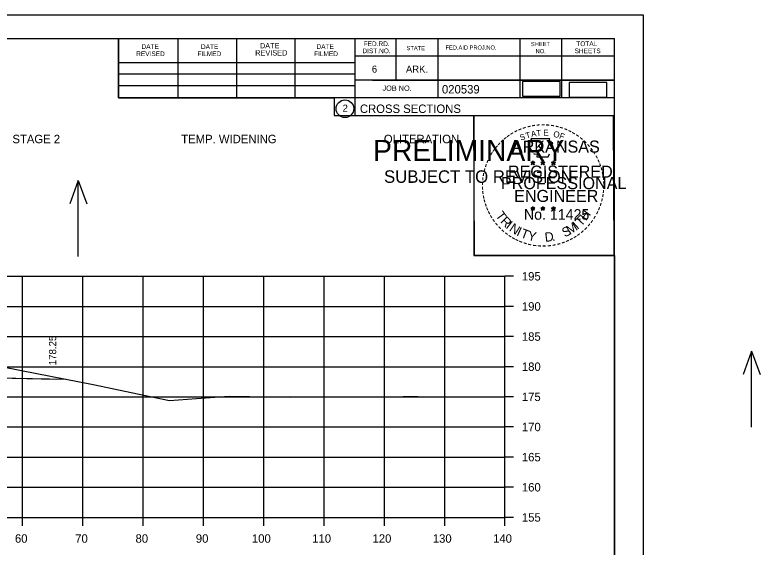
# Model space of a CAD drawing. Extents: x 915787 to 919910, y 133456 to 136717.
# Drawn here: x 916472.7 to 916596.3, y 133794.4 to 133882.7 of the extents above; entities that cross this region are included whole.
import ezdxf

# ---------------------------------------------------------------- set-up
doc = ezdxf.new("R2010")
doc.units = 0
for name, color, linetype in [('R_Axis', 7, 'Continuous'), ('R_Axis Annot', 7, 'Continuous'), ('R_Border', 7, 'Continuous'), ('R_Border Notes', 7, 'Continuous'), ('R_Border PE', 7, 'Continuous'), ('R_Border Prem', 7, 'Continuous'), ('R_Exist Surface', 7, 'Continuous'), ('R_Fin Surface', 7, 'Continuous'), ('R_Grid', 7, 'Continuous'), ('R_No Plot', 7, 'Continuous'), ('R_Water', 7, 'Continuous'), ('R_Water Annot', 7, 'Continuous'), ('R_Xsect Elev', 7, 'Continuous'), ('R_Xsect Slope', 7, 'Continuous')]:
    doc.layers.add(name, color=color, linetype=linetype)

msp = doc.modelspace()

# ---------------------------------------------------------------- linework, layer by layer
at = {"layer": 'R_Axis'}
for p, q in [((916553.98, 133799.35), (916553.98, 133839.35)), ((916555.38, 133839.35), (916553.98, 133839.35)), ((916555.38, 133834.35), (916553.98, 133834.35)), ((916555.38, 133829.35), (916553.98, 133829.35)), ((916555.38, 133824.35), (916553.98, 133824.35)), ((916555.38, 133819.35), (916553.98, 133819.35)), ((916555.38, 133814.35), (916553.98, 133814.35)), ((916555.38, 133809.35), (916553.98, 133809.35)), ((916555.38, 133804.35), (916553.98, 133804.35)), ((916273.98, 133799.35), (916553.98, 133799.35)), ((916473.98, 133797.95), (916473.98, 133799.35)), ((916483.98, 133797.95), (916483.98, 133799.35)), ((916493.98, 133797.95), (916493.98, 133799.35)), ((916503.98, 133797.95), (916503.98, 133799.35)), ((916513.98, 133797.95), (916513.98, 133799.35)), ((916523.98, 133797.95), (916523.98, 133799.35)), ((916533.98, 133797.95), (916533.98, 133799.35)), ((916543.98, 133797.95), (916543.98, 133799.35)), ((916553.98, 133797.95), (916553.98, 133799.35)), ((916555.38, 133799.35), (916553.98, 133799.35))]:
    msp.add_line(p, q, dxfattribs=at)
at = {"layer": 'R_Border'}
for p, q in [((916255.98, 133878.81), (916572.16, 133878.81)), ((916489.9, 133868.93), (916489.9, 133878.81)), ((916499.76, 133868.93), (916499.76, 133878.61)), ((916509.52, 133868.93), (916509.52, 133878.61)), ((916519.2, 133868.93), (916519.2, 133878.61)), ((916529.06, 133878.81), (916529.06, 133866.01)), ((916535.9, 133878.81), (916535.9, 133871.87)), ((916542.84, 133878.81), (916542.84, 133868.93)), ((916556.42, 133878.81), (916556.42, 133868.93)), ((916563.36, 133878.81), (916563.36, 133868.93)), ((916572.16, 133673.35), (916572.16, 133878.81)), ((916572.16, 133875.87), (916529.06, 133875.87)), ((916572.16, 133875.89), (916572.16, 133875.89)), ((916489.9, 133874.79), (916529.06, 133874.79)), ((916489.9, 133872.93), (916529.06, 133872.93)), ((916489.9, 133868.93), (916489.9, 133870.99)), ((916489.9, 133870.99), (916529.06, 133870.99)), ((916572.16, 133871.87), (916529.06, 133871.87)), ((916532.02, 133871.87), (916572.16, 133871.87)), ((916572.16, 133868.93), (916489.9, 133868.93)), ((916529.06, 133866.01), (916572.16, 133866.01))]:
    msp.add_line(p, q, dxfattribs=at)
msp.add_circle((916527.44, 133867.15), 1.47, dxfattribs=at)
at = {"layer": 'R_Border PE'}
for p, q in [((916558.59, 133858.52), (916558.55, 133858.27)), ((916558.59, 133858.16), (916558.59, 133858.52)), ((916558.59, 133858.52), (916558.64, 133858.27)), ((916560.26, 133858.52), (916560.22, 133858.27)), ((916560.26, 133858.16), (916560.26, 133858.52)), ((916560.26, 133858.52), (916560.31, 133858.27)), ((916562.02, 133858.51), (916561.98, 133858.26)), ((916562.02, 133858.14), (916562.02, 133858.51)), ((916562.02, 133858.51), (916562.07, 133858.26)), ((916558.24, 133858.27), (916558.59, 133858.16)), ((916558.24, 133858.27), (916558.49, 133858.22)), ((916558.24, 133858.27), (916558.48, 133858.15)), ((916558.37, 133857.86), (916558.59, 133858.16)), ((916558.37, 133857.86), (916558.5, 133858.1)), ((916558.37, 133857.86), (916558.59, 133858.08)), ((916558.94, 133858.27), (916558.59, 133858.16)), ((916558.8, 133857.86), (916558.59, 133858.16)), ((916558.8, 133857.86), (916558.59, 133858.07)), ((916558.94, 133858.27), (916558.65, 133858.22)), ((916558.8, 133857.86), (916558.66, 133858.15)), ((916558.94, 133858.27), (916558.73, 133858.17)), ((916559.91, 133858.27), (916560.26, 133858.16)), ((916559.91, 133858.27), (916560.16, 133858.22)), ((916559.91, 133858.27), (916560.15, 133858.15)), ((916560.04, 133857.86), (916560.26, 133858.16)), ((916560.04, 133857.86), (916560.17, 133858.1)), ((916560.04, 133857.86), (916560.26, 133858.08)), ((916560.61, 133858.27), (916560.26, 133858.16)), ((916560.47, 133857.86), (916560.26, 133858.16)), ((916560.47, 133857.86), (916560.26, 133858.07)), ((916560.61, 133858.27), (916560.32, 133858.22)), ((916560.47, 133857.86), (916560.33, 133858.15)), ((916560.61, 133858.27), (916560.4, 133858.17)), ((916561.67, 133858.26), (916562.02, 133858.14)), ((916561.67, 133858.26), (916561.93, 133858.21)), ((916561.67, 133858.26), (916561.91, 133858.13)), ((916561.81, 133857.85), (916562.02, 133858.14)), ((916561.81, 133857.85), (916561.93, 133858.09)), ((916561.81, 133857.85), (916562.02, 133858.06)), ((916562.37, 133858.26), (916562.02, 133858.14)), ((916562.24, 133857.85), (916562.02, 133858.14)), ((916562.24, 133857.85), (916562.02, 133858.06)), ((916562.37, 133858.26), (916562.08, 133858.21)), ((916562.24, 133857.85), (916562.1, 133858.14)), ((916562.37, 133858.26), (916562.17, 133858.15)), ((916558.24, 133850.69), (916558.58, 133850.58)), ((916558.24, 133850.69), (916558.49, 133850.65)), ((916558.24, 133850.69), (916558.47, 133850.57)), ((916558.37, 133850.29), (916558.58, 133850.58)), ((916558.37, 133850.29), (916558.49, 133850.53)), ((916558.37, 133850.29), (916558.58, 133850.5)), ((916558.58, 133850.95), (916558.54, 133850.7)), ((916558.58, 133850.58), (916558.58, 133850.95)), ((916558.58, 133850.95), (916558.63, 133850.7)), ((916558.93, 133850.69), (916558.58, 133850.58)), ((916558.8, 133850.29), (916558.58, 133850.58)), ((916558.8, 133850.29), (916558.58, 133850.5)), ((916558.93, 133850.69), (916558.65, 133850.65)), ((916558.8, 133850.29), (916558.66, 133850.58)), ((916558.93, 133850.69), (916558.73, 133850.59)), ((916559.9, 133850.69), (916560.25, 133850.58)), ((916559.9, 133850.69), (916560.16, 133850.65)), ((916559.9, 133850.69), (916560.14, 133850.57)), ((916560.04, 133850.29), (916560.25, 133850.58)), ((916560.04, 133850.29), (916560.16, 133850.53)), ((916560.04, 133850.29), (916560.25, 133850.5)), ((916560.25, 133850.95), (916560.21, 133850.7)), ((916560.25, 133850.58), (916560.25, 133850.95)), ((916560.25, 133850.95), (916560.3, 133850.7)), ((916560.6, 133850.69), (916560.25, 133850.58)), ((916560.47, 133850.29), (916560.25, 133850.58)), ((916560.47, 133850.29), (916560.25, 133850.5)), ((916560.6, 133850.69), (916560.31, 133850.65)), ((916560.47, 133850.29), (916560.33, 133850.58)), ((916560.6, 133850.69), (916560.4, 133850.59)), ((916561.67, 133850.68), (916562.02, 133850.57)), ((916561.67, 133850.68), (916561.92, 133850.64)), ((916561.67, 133850.68), (916561.91, 133850.56)), ((916561.8, 133850.28), (916562.02, 133850.57)), ((916561.8, 133850.28), (916561.93, 133850.52)), ((916561.8, 133850.28), (916562.02, 133850.49)), ((916562.02, 133850.94), (916561.98, 133850.69)), ((916562.02, 133850.57), (916562.02, 133850.94)), ((916562.02, 133850.94), (916562.07, 133850.69)), ((916562.37, 133850.68), (916562.02, 133850.57)), ((916562.23, 133850.28), (916562.02, 133850.57)), ((916562.23, 133850.28), (916562.02, 133850.49)), ((916562.37, 133850.68), (916562.08, 133850.64)), ((916562.23, 133850.28), (916562.1, 133850.57)), ((916562.37, 133850.68), (916562.16, 133850.58))]:
    msp.add_line(p, q, dxfattribs=at)
for points in [[(916558.28, 133862.15), (916558.55, 133861.32)], [(916561.79, 133861.22), (916561.93, 133861.51), (916561.25, 133861.48), (916561.4, 133862.15), (916558.28, 133862.15)], [(916558.77, 133859.72), (916558.77, 133859.64), (916559.34, 133859.62), (916559.28, 133859.14), (916561.15, 133859.14), (916561.35, 133859.68)], [(916558.59, 133858.52), (916558.8, 133857.86), (916558.24, 133858.27), (916558.94, 133858.27), (916558.37, 133857.86), (916558.59, 133858.52)], [(916560.26, 133858.52), (916560.47, 133857.86), (916559.91, 133858.27), (916560.61, 133858.27), (916560.04, 133857.86), (916560.26, 133858.52)], [(916562.02, 133858.51), (916562.24, 133857.85), (916561.67, 133858.26), (916562.37, 133858.26), (916561.81, 133857.85), (916562.02, 133858.51)], [(916558.58, 133850.95), (916558.8, 133850.29), (916558.24, 133850.69), (916558.93, 133850.69), (916558.37, 133850.29), (916558.58, 133850.95)], [(916560.25, 133850.95), (916560.47, 133850.29), (916559.9, 133850.69), (916560.6, 133850.69), (916560.04, 133850.29), (916560.25, 133850.95)], [(916562.02, 133850.94), (916562.23, 133850.28), (916561.67, 133850.68), (916562.37, 133850.68), (916561.8, 133850.28), (916562.02, 133850.94)]]:
    msp.add_lwpolyline(points, dxfattribs=at)
for centre, radius in [((916558.59, 133858.16), 0.172), ((916558.59, 133858.16), 0.145), ((916558.59, 133858.16), 0.116), ((916558.59, 133858.16), 0.0991), ((916558.59, 133858.16), 0.0747), ((916558.59, 133858.16), 0.0495), ((916558.59, 133858.16), 0.0296), ((916560.26, 133858.16), 0.172), ((916560.26, 133858.16), 0.145), ((916560.26, 133858.16), 0.116), ((916560.26, 133858.16), 0.0991), ((916560.26, 133858.16), 0.0747), ((916560.26, 133858.16), 0.0495), ((916560.26, 133858.16), 0.0296), ((916562.02, 133858.14), 0.172), ((916562.02, 133858.14), 0.145), ((916562.02, 133858.14), 0.116), ((916562.02, 133858.14), 0.0991), ((916562.02, 133858.14), 0.0747), ((916562.02, 133858.14), 0.0495), ((916562.02, 133858.14), 0.0296), ((916558.58, 133850.58), 0.172), ((916558.58, 133850.58), 0.145), ((916558.58, 133850.58), 0.116), ((916558.58, 133850.58), 0.0991), ((916558.58, 133850.58), 0.0747), ((916558.58, 133850.58), 0.0495), ((916558.58, 133850.58), 0.0296), ((916560.25, 133850.58), 0.172), ((916560.25, 133850.58), 0.145), ((916560.25, 133850.58), 0.116), ((916560.25, 133850.58), 0.0991), ((916560.25, 133850.58), 0.0747), ((916560.25, 133850.58), 0.0495), ((916560.25, 133850.58), 0.0296), ((916562.02, 133850.57), 0.172), ((916562.02, 133850.57), 0.145), ((916562.02, 133850.57), 0.116), ((916562.02, 133850.57), 0.0991), ((916562.02, 133850.57), 0.0747), ((916562.02, 133850.57), 0.0495), ((916562.02, 133850.57), 0.0296)]:
    msp.add_circle(centre, radius, dxfattribs=at)
at = {"layer": 'R_Exist Surface'}
msp.add_lwpolyline([(916470.11, 133824.44), (916473.8, 133823.73), (916485.7, 133821.39), (916495.4, 133819.36), (916498.34, 133818.74), (916504.31, 133819.17), (916508.23, 133819.46), (916515.06, 133819.36), (916518.43, 133819.32), (916537.11, 133819.41), (916539.57, 133819.41), (916549.69, 133819.37), (916553.98, 133819.35)], dxfattribs=at)
at = {"layer": 'R_Fin Surface'}
msp.add_lwpolyline([(916372.4, 133816.67), (916382.97, 133820.2), (916389.52, 133821.83), (916396.97, 133823.7), (916402.97, 133824.19), (916413.97, 133825.1), (916424.97, 133826), (916430.97, 133826.5), (916439.08, 133824.47), (916444.97, 133823), (916481.22, 133822.27)], dxfattribs=at)
at = {"layer": 'R_Grid'}
for p, q in [((916273.98, 133839.35), (916553.98, 133839.35)), ((916473.98, 133799.35), (916473.98, 133839.35)), ((916483.98, 133799.35), (916483.98, 133839.35)), ((916493.98, 133799.35), (916493.98, 133839.35)), ((916503.98, 133799.35), (916503.98, 133839.35)), ((916513.98, 133799.35), (916513.98, 133839.35)), ((916523.98, 133799.35), (916523.98, 133839.35)), ((916533.98, 133799.35), (916533.98, 133839.35)), ((916543.98, 133799.35), (916543.98, 133839.35)), ((916553.98, 133799.35), (916553.98, 133839.35)), ((916273.98, 133834.35), (916553.98, 133834.35)), ((916273.98, 133829.35), (916553.98, 133829.35)), ((916273.98, 133824.35), (916553.98, 133824.35)), ((916273.98, 133819.35), (916553.98, 133819.35)), ((916273.98, 133814.35), (916553.98, 133814.35)), ((916273.98, 133809.35), (916553.98, 133809.35)), ((916273.98, 133804.35), (916553.98, 133804.35)), ((916273.98, 133799.35), (916553.98, 133799.35))]:
    msp.add_line(p, q, dxfattribs=at)
at = {"layer": 'R_No Plot'}
for p, q in [((916243.57, 133882.71), (916576.91, 133882.71)), ((916548.19, 133843.56), (916548.19, 133843.56))]:
    msp.add_line(p, q, dxfattribs=at)
for points in [[(916243.57, 133882.71), (916576.91, 133882.71), (916576.91, 133669.37), (916243.57, 133669.37)], [(916489.9, 133878.81), (916489.9, 133868.93), (916525.63, 133868.93), (916525.63, 133866.01), (916548.83, 133866.01), (916548.83, 133842.8), (916572.16, 133842.8), (916572.16, 133673.35), (916255.98, 133673.35), (916255.98, 133878.81)], [(916548.83, 133866.04), (916571.92, 133866.04), (916572.04, 133842.8), (916548.94, 133842.8)]]:
    msp.add_lwpolyline(points, close=True, dxfattribs=at)
at = {"layer": 'R_Water'}
msp.add_line((916444.97, 133823), (916479.54, 133822.3), dxfattribs=at)
at = {"layer": 'R_Water Annot'}
for p, q in [((916483.22, 133855.21), (916481.82, 133851.36)), ((916483.22, 133842.64), (916483.22, 133855.21)), ((916483.22, 133855.21), (916484.62, 133851.36)), ((916594.88, 133826.9), (916593.48, 133823.06)), ((916594.88, 133814.34), (916594.88, 133826.9)), ((916594.88, 133826.9), (916596.28, 133823.06))]:
    msp.add_line(p, q, dxfattribs=at)
at = {"layer": 'R_Xsect Slope'}
for points in [[(916556.86, 133869.2), (916563.11, 133869.2), (916563.11, 133871.67), (916556.86, 133871.67)], [(916564.64, 133869.04), (916570.89, 133869.04), (916570.89, 133871.52), (916564.64, 133871.52)]]:
    msp.add_lwpolyline(points, close=True, dxfattribs=at)

# ---------------------------------------------------------------- texts
at = {"layer": 'R_Axis Annot'}
for s, p in [('195', (916556.78, 133838.65)), ('190', (916556.78, 133833.65)), ('185', (916556.78, 133828.65)), ('180', (916556.78, 133823.65)), ('175', (916556.78, 133818.65)), ('170', (916556.78, 133813.65)), ('165', (916556.78, 133808.65)), ('160', (916556.78, 133803.65)), ('155', (916556.78, 133798.65)), ('60', (916472.71, 133795.15)), ('70', (916482.71, 133795.15)), ('80', (916492.71, 133795.15)), ('90', (916502.71, 133795.15)), ('100', (916512.01, 133795.15)), ('110', (916522.01, 133795.15)), ('120', (916532.01, 133795.15)), ('130', (916542.01, 133795.15)), ('140', (916552.01, 133795.15))]:
    msp.add_text(s, height=1.4, dxfattribs=at).set_placement(p)
at = {"layer": 'R_Border'}
for s, height, p in [('FED.RD.', 0.782, (916530.54, 133877.53)), ('SHEET', 0.684, (916558.28, 133877.53)), ('TOTAL', 0.782, (916565.8, 133877.53)), ('DATE', 0.782, (916493.7, 133877.05)), ('DATE', 0.782, (916503.56, 133877.05)), ('DATE', 0.879, (916513.34, 133877.15)), ('DATE', 0.782, (916522.72, 133877.05)), ('DIST.NO.', 0.782, (916530.34, 133876.35)), ('STATE', 0.684, (916537.66, 133876.85)), ('FED.AID PROJ.NO.', 0.684, (916544.12, 133876.95)), ('NO.', 0.684, (916559.06, 133876.35)), ('SHEETS', 0.782, (916565.52, 133876.35)), ('REVISED', 0.782, (916492.82, 133875.87)), ('FILMED', 0.782, (916502.98, 133875.87)), ('REVISED', 0.879, (916512.56, 133875.97)), ('FILMED', 0.782, (916522.32, 133875.87)), ('6', 1.17, (916531.9, 133873.13)), ('ARK.', 1.172, (916537.56, 133873.13)), ('JOB NO.', 0.879, (916533.66, 133870.11)), ('020539', 1.4, (916543.53, 133869.67)), ('2', 1.17, (916527.06, 133866.66)), ('CROSS SECTIONS', 1.4, (916529.92, 133866.44))]:
    msp.add_text(s, height=height, rotation=360, dxfattribs=at).set_placement(p)
at = {"layer": 'R_Border Notes'}
for s, p in [('STAGE 2', (916472.29, 133861.42)), ('TEMP. WIDENING', (916500.29, 133861.42)), ('OLITERATION', (916533.89, 133861.42))]:
    msp.add_text(s, height=1.4, dxfattribs=at).set_placement(p)
at = {"layer": 'R_Border PE'}
for s, height, rotation, p in [('-', 1.6, 28.7918, (916555.76, 133862.69)), ('-', 1.6, 24.3072, (916556.39, 133863)), ('-', 1.6, 19.1761, (916557.03, 133863.27)), ('-', 1.6, 13.6301, (916557.78, 133863.51)), ('A', 1, 11.2132, (916558.38, 133862.41)), ('-', 1.6, 10.2193, (916558.46, 133863.68)), ('T', 1, 6.0228, (916559.22, 133862.57)), ('-', 1.6, 5.8968, (916559.19, 133863.79)), ('-', 1.6, 0.1862, (916559.96, 133863.86)), ('E', 1, 0.8323, (916560.33, 133862.68)), ('-', 1.6, 357.743, (916560.68, 133863.84)), ('-', 1.6, 352.1617, (916561.42, 133863.79)), ('O', 1, 350.4515, (916561.93, 133862.47)), ('-', 1.6, 347.2049, (916562.14, 133863.67)), ('-', 1.6, 342.3362, (916562.78, 133863.52)), ('-', 1.6, 337.8551, (916563.51, 133863.3)), ('-', 1.6, 334.1211, (916564.14, 133863.03)), ('-', 1.6, 38.9507, (916554.11, 133861.54)), ('-', 1.6, 36.2317, (916554.59, 133861.92)), ('-', 1.6, 34.0636, (916555.16, 133862.32)), ('S', 1, 21.594, (916556.64, 133861.82)), ('T', 1, 16.4036, (916557.55, 133862.15)), ('F', 1, 340.0707, (916562.89, 133862.24)), ('-', 1.6, 329.6409, (916564.72, 133862.74)), ('-', 1.6, 325.8627, (916565.37, 133862.38)), ('-', 1.6, 320.5297, (916565.98, 133861.96)), ('-', 1.6, 50.6142, (916552.83, 133860.16)), ('-', 1.6, 48.423, (916553.23, 133860.65)), ('-', 1.6, 42.9622, (916553.68, 133861.13)), ('ARKANSAS', 2, 360, (916555.13, 133859.86)), ('-', 1.6, 315.5786, (916566.58, 133861.47)), ('-', 1.6, 309.8797, (916567.14, 133860.92)), ('-', 1.6, 58.0706, (916552.09, 133859.07)), ('-', 1.6, 54.2325, (916552.41, 133859.6)), ('-', 1.6, 306.6522, (916567.67, 133860.32)), ('-', 1.4, 303.6753, (916568.16, 133859.75)), ('-', 1.6, 67.7743, (916551.52, 133857.84)), ('-', 1.6, 62.8713, (916551.78, 133858.45)), ('-', 1.6, 299.6684, (916568.47, 133859.14)), ('-', 1.6, 294.6628, (916568.8, 133858.53)), ('-', 1.6, 75.461, (916551.1, 133856.5)), ('-', 1.6, 72.3945, (916551.3, 133857.21)), ('REGISTERED', 2, 360, (916554.46, 133855.71)), ('DWB', 0.01, 360, (916558.58, 133858.15)), ('DWB', 0.01, 360, (916560.25, 133858.15)), ('DWB', 0.01, 360, (916562.01, 133858.14)), ('-', 1.6, 290.5728, (916569.06, 133857.95)), ('-', 1.6, 285.1233, (916569.29, 133857.37)), ('-', 1.6, 81.2013, (916550.97, 133855.79)), ('-', 1.6, 280.5493, (916569.49, 133856.63)), ('-', 1.6, 89.0622, (916550.87, 133854.39)), ('-', 1.6, 85.1863, (916550.89, 133855.1)), ('PROFESSIONAL', 2, 360, (916553.31, 133853.8)), ('-', 1.6, 276.5962, (916569.65, 133855.86)), ('-', 1.6, 274.3301, (916569.71, 133855.14)), ('-', 1.6, 94.1959, (916550.9, 133853.67)), ('-', 1.6, 98.9479, (916550.97, 133853)), ('ENGINEER', 2, 360, (916555.49, 133851.68)), ('-', 1.6, 263.5172, (916569.73, 133853.84)), ('-', 1.6, 269.9407, (916569.75, 133854.51)), ('-', 1.6, 101.7149, (916551.11, 133852.27)), ('-', 1.6, 255.7626, (916569.55, 133852.51)), ('-', 1.6, 260.9953, (916569.66, 133853.19)), ('-', 1.6, 105.4578, (916551.27, 133851.67)), ('-', 1.6, 109.0874, (916551.49, 133851.04)), ('-', 1.6, 252.8681, (916569.36, 133851.79)), ('-', 1.6, 114.0643, (916551.74, 133850.45)), ('-', 1.6, 115.7289, (916552.05, 133849.83)), ('T', 1.54, 306.0406, (916552.34, 133849.42)), ('No. 11425', 1.757, 360, (916557.12, 133848.73)), ('DWB', 0.01, 360, (916558.57, 133850.58)), ('DWB', 0.01, 360, (916560.24, 133850.58)), ('DWB', 0.01, 360, (916562.01, 133850.57)), ('H', 1.54, 54.6088, (916567.46, 133848.46)), ('-', 1.6, 244.6197, (916568.88, 133850.49)), ('-', 1.6, 247.8887, (916569.14, 133851.12)), ('-', 1.6, 120.4471, (916552.4, 133849.24)), ('-', 1.6, 125.8934, (916552.81, 133848.68)), ('R', 1.54, 314.005, (916553.11, 133848.37)), ('T', 1.54, 46.6444, (916566.58, 133847.51)), ('-', 1.6, 233.8452, (916568.08, 133849.08)), ('-', 1.6, 239.0712, (916568.49, 133849.74)), ('-', 1.6, 130.7181, (916553.27, 133848.13)), ('-', 1.6, 134.2238, (916553.78, 133847.59)), ('I', 1.54, 321.9694, (916554.01, 133847.44)), ('N', 1.54, 326.5002, (916554.57, 133846.97)), ('I', 1.54, 335.3603, (916555.78, 133846.18)), ('S', 1.54, 26.9312, (916563.89, 133845.78)), ('M', 1.54, 32.6563, (916564.73, 133846.19)), ('I', 1.54, 42.1136, (916566.01, 133847.04)), ('-', 1.6, 225.7653, (916567.17, 133847.95)), ('-', 1.6, 231.2538, (916567.65, 133848.52)), ('-', 1.6, 138.9338, (916554.31, 133847.12)), ('-', 1.6, 144.6463, (916554.87, 133846.72)), ('-', 1.6, 148.0898, (916555.43, 133846.34)), ('T', 1.54, 339.8912, (916556.44, 133845.86)), ('Y', 1.54, 347.8556, (916557.66, 133845.41)), ('D', 1.54, 6.3969, (916560.65, 133845.05)), ('-', 1.6, 212.2491, (916565.57, 133846.58)), ('-', 1.6, 215.7363, (916566.1, 133846.97)), ('-', 1.6, 221.0851, (916566.65, 133847.44)), ('-', 1.6, 151.5704, (916556.01, 133846.02)), ('-', 1.6, 154.6002, (916556.53, 133845.77)), ('-', 1.6, 158.5612, (916557.15, 133845.52)), ('-', 1.6, 162.7983, (916557.84, 133845.31)), ('.', 1.54, 13.7642, (916561.84, 133845.18)), ('-', 1.6, 195.4743, (916563.09, 133845.4)), ('-', 1.6, 200.7184, (916563.77, 133845.65)), ('-', 1.6, 204.2516, (916564.39, 133845.92)), ('-', 1.6, 207.3568, (916565.01, 133846.24)), ('-', 1.6, 167.5555, (916558.55, 133845.14)), ('-', 1.6, 173.1155, (916559.33, 133845.03)), ('-', 1.6, 176.5183, (916560.07, 133844.98)), ('-', 1.6, 181.5918, (916560.82, 133845)), ('-', 1.6, 185.8167, (916561.63, 133845.07)), ('-', 1.6, 191.2858, (916562.36, 133845.21))]:
    msp.add_text(s, height=height, rotation=rotation, dxfattribs=at).set_placement(p)
at = {"layer": 'R_Border Prem'}
for s, height, p in [('PRELIMINARY', 3.5, (916532.11, 133858.48)), ('DWB', 0.01, (916532.85, 133860.32)), ('SUBJECT TO REVISION', 2.0751, (916533.92, 133854.85))]:
    msp.add_text(s, height=height, rotation=360, dxfattribs=at).set_placement(p)
at = {"layer": 'R_Xsect Elev'}
msp.add_text('178.25', height=1.2, rotation=90, dxfattribs=at).set_placement((916479.55, 133824.59))

doc.saveas('drawing.dxf')
